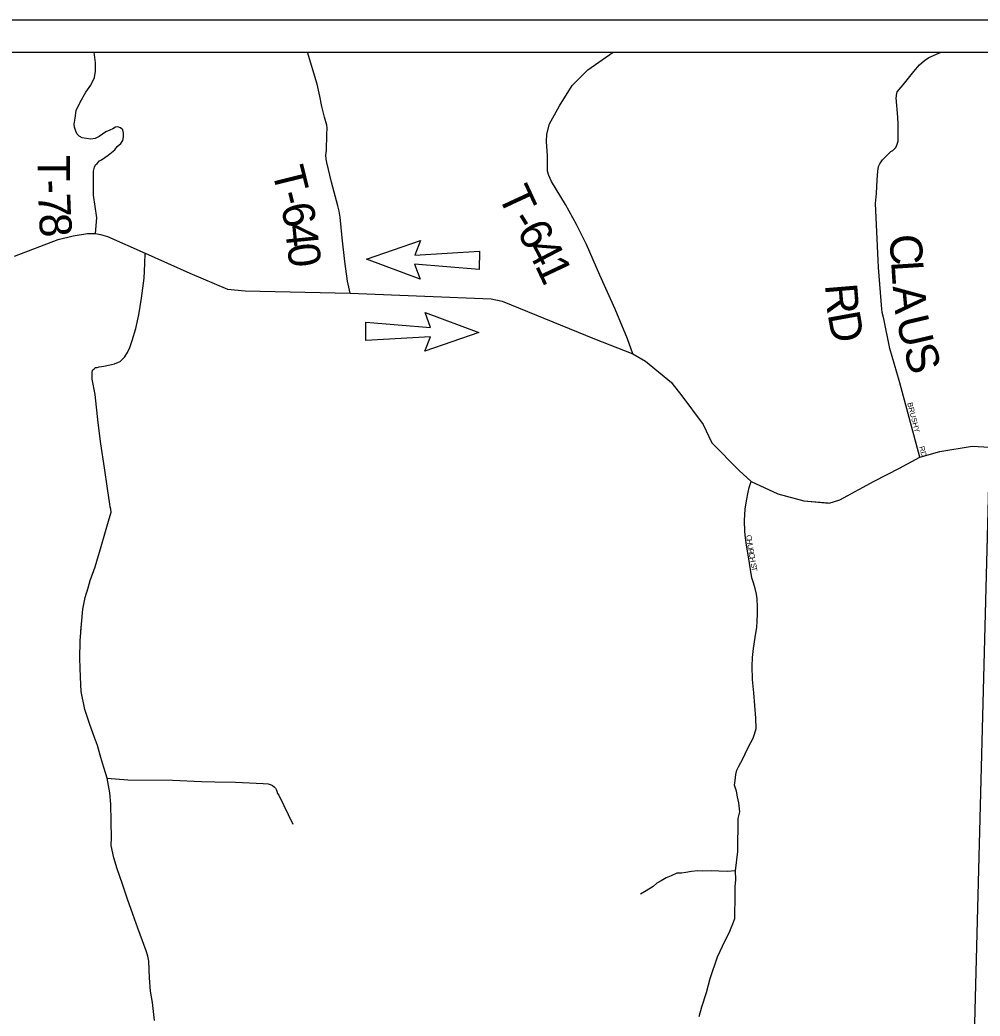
# Model space of a CAD drawing. Extents: x -15 to 405, y -40 to 87.
# Drawn here: x -13.126 to -11.331, y 40.321 to 42.183 of the extents above; entities that cross this region are included whole.
import ezdxf

# ---------------------------------------------------------------- set-up
doc = ezdxf.new("R2010")
doc.units = 0
for name, color, linetype in [('GM_P_State_Location', 7, 'Continuous'), ('GM_X_Airport_Text_Class_2', 7, 'Continuous'), ('GM_X_City_Street_Text', 7, 'Continuous'), ('GM_X_Major_Lake_Text', 7, 'Continuous'), ('GM_X_Minor_River', 7, 'Continuous'), ('GM_X_Rail_Line', 7, 'Continuous'), ('GM_X_State_Location', 7, 'Continuous'), ('GM_X_Township_Text', 7, 'Continuous')]:
    doc.layers.add(name, color=color, linetype=linetype)

msp = doc.modelspace()

# ---------------------------------------------------------------- linework, layer by layer
at = {"layer": 'GM_P_State_Location'}
for points in [[(-12.509, 41.6716), (-12.5141, 41.6945), (-12.5189, 41.7313), (-12.5239, 41.7754), (-12.5276, 41.8138), (-12.5293, 41.825), (-12.5319, 41.8354), (-12.5436, 41.8793), (-12.5525, 41.9161), (-12.5538, 41.9221), (-12.5543, 41.9297), (-12.5532, 41.9385), (-12.5527, 41.9682), (-12.5521, 41.9806), (-12.5522, 41.9858), (-12.5568, 42.0006), (-12.5618, 42.021), (-12.5657, 42.0398), (-12.5704, 42.0626), (-12.5887, 42.1225)], [(-11.9804, 41.5588), (-11.9903, 41.5864), (-12.0134, 41.6418), (-12.0419, 41.7056), (-12.0667, 41.7626), (-12.0856, 41.8004), (-12.1065, 41.8374), (-12.1327, 41.8804), (-12.1376, 41.892), (-12.1401, 41.8996), (-12.1401, 41.9284), (-12.142, 41.9556), (-12.1414, 41.9693), (-12.136, 41.9882), (-12.1172, 42.0221), (-12.0936, 42.0601), (-12.0643, 42.0893), (-12.0174, 42.1225)], [(-11.5146, 41.6418), (-11.5212, 41.7196), (-11.5218, 41.7333), (-11.5263, 41.8394), (-11.5246, 41.8579), (-11.5237, 41.8839), (-11.5223, 41.9), (-11.5208, 41.9088), (-11.5188, 41.9137), (-11.5133, 41.9213), (-11.503, 41.9319), (-11.4979, 41.9364), (-11.4939, 41.9388), (-11.4887, 41.9441), (-11.4864, 41.9485), (-11.4841, 41.9558), (-11.4845, 41.9878), (-11.485, 42.0007), (-11.4879, 42.0367), (-11.4871, 42.0399), (-11.4876, 42.0419), (-11.486, 42.0483), (-11.475, 42.0613), (-11.4552, 42.0864), (-11.4441, 42.0986), (-11.435, 42.1067), (-11.4271, 42.112), (-11.4038, 42.1225)], [(-12.9848, 41.7833), (-12.9825, 41.8126), (-12.9886, 41.855), (-12.9886, 41.8926)], [(-12.9631, 40.7658), (-12.9689, 40.7838), (-12.9722, 40.7938), (-12.976, 40.8086), (-12.981, 40.8269), (-12.9867, 40.8413), (-12.9958, 40.8661), (-13.0049, 40.8936), (-13.0117, 40.9276), (-13.0132, 40.9541), (-13.014, 40.9889), (-13.0135, 41.0222), (-13.0114, 41.0531), (-13.0089, 41.0812), (-13.0043, 41.1029), (-12.9989, 41.121), (-12.995, 41.135), (-12.9857, 41.1608), (-12.9741, 41.1982), (-12.9605, 41.2456), (-12.9555, 41.2629), (-12.9564, 41.2685), (-12.9576, 41.2729), (-12.9581, 41.2777), (-12.9628, 41.3069), (-12.9684, 41.3454), (-12.9749, 41.3906), (-12.9801, 41.4298), (-12.9855, 41.4827), (-12.991, 41.5111), (-12.9915, 41.5235), (-12.9908, 41.5283), (-12.9872, 41.5308), (-12.9848, 41.5328), (-12.982, 41.5332), (-12.9784, 41.5345), (-12.9696, 41.5354), (-12.9604, 41.5371), (-12.9496, 41.54), (-12.9388, 41.5445), (-12.9309, 41.5526), (-12.925, 41.5611), (-12.9206, 41.5703), (-12.9164, 41.5836), (-12.9098, 41.6061), (-12.904, 41.6314), (-12.8988, 41.6624), (-12.8943, 41.7001), (-12.893, 41.727), (-12.892, 41.7464)], [(-13.0123, 41.0404), (-13.0114, 41.0531), (-13.0089, 41.0812), (-13.0043, 41.1029), (-12.9989, 41.121), (-12.995, 41.135), (-12.9857, 41.1608), (-12.9741, 41.1982), (-12.9605, 41.2456), (-12.9555, 41.2629), (-12.9564, 41.2685), (-12.9576, 41.2729), (-12.9581, 41.2777), (-12.9628, 41.3069), (-12.9684, 41.3454), (-12.9749, 41.3906), (-12.9801, 41.4298), (-12.9855, 41.4827), (-12.991, 41.5111), (-12.9915, 41.5235), (-12.9908, 41.5283), (-12.9872, 41.5308), (-12.9848, 41.5328), (-12.982, 41.5332), (-12.9784, 41.5345), (-12.9696, 41.5354), (-12.9604, 41.5371), (-12.9496, 41.54), (-12.9388, 41.5445), (-12.9309, 41.5526), (-12.925, 41.5611), (-12.9206, 41.5703), (-12.9164, 41.5836), (-12.9098, 41.6061), (-12.904, 41.6314), (-12.8988, 41.6624), (-12.8943, 41.7001), (-12.893, 41.727), (-12.892, 41.7464)], [(-11.4821, 41.5088), (-11.4997, 41.5684), (-11.5112, 41.624), (-11.514, 41.636), (-11.5142, 41.6371), (-11.5146, 41.6418)], [(-12.8749, 40.3126), (-12.8785, 40.3462), (-12.8819, 40.3674), (-12.8838, 40.3926), (-12.8853, 40.4235), (-12.887, 40.4327), (-12.8903, 40.4427), (-12.8969, 40.4614), (-12.9056, 40.4854), (-12.9151, 40.5114), (-12.9254, 40.5393), (-12.9345, 40.5677), (-12.9445, 40.596), (-12.9507, 40.6164), (-12.9558, 40.64), (-12.9551, 40.654), (-12.9558, 40.6845), (-12.9566, 40.717), (-12.9584, 40.7382), (-12.9631, 40.7658)], [(-11.8957, 40.5878), (-11.8981, 40.5878), (-11.9089, 40.5832), (-11.918, 40.5791), (-11.9272, 40.5738), (-11.9352, 40.5693), (-11.9423, 40.5632), (-11.9554, 40.555), (-11.9658, 40.5489)], [(-11.7885, 40.5925), (-11.8039, 40.591), (-11.8196, 40.592), (-11.8336, 40.5926), (-11.8492, 40.592), (-11.8589, 40.5927), (-11.8709, 40.5913), (-11.8813, 40.5896), (-11.8893, 40.5879), (-11.8954, 40.5878), (-11.8957, 40.5878)]]:
    msp.add_lwpolyline(points, dxfattribs=at)
at = {"layer": 'GM_X_City_Street_Text'}
for points in [[(-11.4436, 41.3654), (-11.4809, 41.5045), (-11.4821, 41.5088)], [(-11.7477, 41.099), (-11.7478, 41.1008), (-11.7489, 41.1096), (-11.7514, 41.1199), (-11.7548, 41.1306), (-11.7577, 41.1401), (-11.7649, 41.1831), (-11.7679, 41.2007), (-11.7699, 41.2148), (-11.7712, 41.2268), (-11.7717, 41.2473), (-11.7703, 41.2685), (-11.7679, 41.2841), (-11.7644, 41.3002), (-11.7625, 41.309), (-11.759, 41.32)], [(-11.7477, 41.099), (-11.7478, 41.1008), (-11.7489, 41.1096), (-11.7514, 41.1199), (-11.7548, 41.1306), (-11.7577, 41.1401), (-11.7649, 41.1831), (-11.7679, 41.2007), (-11.7699, 41.2148), (-11.7712, 41.2268), (-11.7717, 41.2473), (-11.7703, 41.2685), (-11.7679, 41.2841), (-11.7644, 41.3002), (-11.7625, 41.309), (-11.759, 41.32)]]:
    msp.add_lwpolyline(points, dxfattribs=at)
at = {"layer": 'GM_X_Major_Lake_Text'}
for points in [[(-12.9886, 41.8926), (-12.9887, 41.8999), (-12.9871, 41.9075), (-12.9848, 41.9116), (-12.982, 41.9144), (-12.9776, 41.9189), (-12.9736, 41.9209), (-12.9613, 41.9295), (-12.949, 41.9396), (-12.9442, 41.9457), (-12.9375, 41.9514), (-12.9339, 41.957), (-12.9328, 41.9638), (-12.9329, 41.9706), (-12.9341, 41.977), (-12.9382, 41.9806), (-12.943, 41.983), (-12.9474, 41.9821), (-12.9524, 41.9793), (-12.9582, 41.9768), (-12.9654, 41.9731), (-12.9781, 41.9646), (-12.9857, 41.9609), (-12.9937, 41.9596), (-13.0021, 41.9607), (-13.0098, 41.9622), (-13.0154, 41.9654), (-13.0191, 41.9689), (-13.0219, 41.9745), (-13.024, 41.9821), (-13.0249, 41.9877), (-13.023, 41.999), (-13.0211, 42.013), (-13.0137, 42.0287), (-13.003, 42.0473), (-12.9936, 42.0606), (-12.9869, 42.0747), (-12.985, 42.0867), (-12.9852, 42.1024), (-12.9873, 42.1225)], [(-12.9631, 40.7658), (-12.9243, 40.7623), (-12.8409, 40.7617), (-12.7867, 40.7592), (-12.7619, 40.7587)], [(-12.7619, 40.7587), (-12.7233, 40.7579), (-12.6716, 40.7558), (-12.662, 40.7547), (-12.6563, 40.7532), (-12.6539, 40.7516), (-12.6511, 40.7496), (-12.6486, 40.7468), (-12.6474, 40.7445), (-12.6458, 40.7413), (-12.6445, 40.7369), (-12.6425, 40.7337), (-12.6161, 40.6795)]]:
    msp.add_lwpolyline(points, dxfattribs=at)
at = {"layer": 'GM_X_Rail_Line'}
msp.add_lwpolyline([(-5.8735, 37.6193), (-6.746, 37.6435), (-7.1795, 37.6523), (-7.1958, 37.2443), (-7.727, 37.2683), (-7.6952, 37.7971), (-8.9152, 37.8499), (-9.0187, 37.8511), (-9.126, 37.86), (-10.3436, 37.8843), (-11.1424, 37.9093), (-11.1367, 38.1803), (-11.3964, 38.1863), (-11.3573, 39.6853), (-11.313, 41.3844), (-11.2938, 42.1225)], dxfattribs=at)
at = {"layer": 'GM_X_State_Location'}
for p, q in [((-14.8813, 42.1225), (-5.8856, 42.1225)), ((-12.4784, 41.7353), (-12.3773, 41.7704)), ((-12.3773, 41.7704), (-12.3882, 41.7432)), ((-12.3781, 41.6982), (-12.4784, 41.7353)), ((-12.3882, 41.7432), (-12.2672, 41.7506)), ((-12.2672, 41.7506), (-12.2675, 41.7161)), ((-12.2675, 41.7161), (-12.3884, 41.7258)), ((-12.3884, 41.7258), (-12.3781, 41.6982)), ((-12.3586, 41.608), (-12.3688, 41.6356)), ((-12.3688, 41.6356), (-12.2685, 41.5986)), ((-12.4797, 41.5832), (-12.4794, 41.6177)), ((-12.4794, 41.6177), (-12.3586, 41.608)), ((-12.3587, 41.5906), (-12.4797, 41.5832)), ((-12.2685, 41.5986), (-12.3695, 41.5633)), ((-12.3695, 41.5633), (-12.3587, 41.5906))]:
    msp.add_line(p, q, dxfattribs=at)
msp.add_lwpolyline([(-14.9291, 34.0044), (-14.9414, 42.1825), (-5.8257, 42.1825), (-5.8134, 34.0044)], close=True, dxfattribs=at)
for points in [[(-13.1364, 41.7411), (-13.0545, 41.7719), (-13.0268, 41.7791), (-12.9998, 41.7833), (-12.9848, 41.7833), (-12.9754, 41.7816), (-12.9628, 41.7775), (-12.892, 41.7464), (-12.8086, 41.7092), (-12.7379, 41.6791), (-12.705, 41.6765), (-12.509, 41.6716), (-12.2454, 41.6616), (-12.2245, 41.6571), (-12.0517, 41.5868), (-11.9804, 41.5588), (-11.9568, 41.5451), (-11.908, 41.5051), (-11.9047, 41.5008)], [(-11.9047, 41.5008), (-11.8905, 41.4828), (-11.849, 41.4267), (-11.8328, 41.3921), (-11.7818, 41.3404), (-11.759, 41.32), (-11.7093, 41.2968), (-11.6605, 41.2841), (-11.6149, 41.2798)], [(-11.9047, 41.5008), (-11.8905, 41.4828), (-11.849, 41.4267), (-11.8328, 41.3921), (-11.7818, 41.3404), (-11.759, 41.32), (-11.7093, 41.2968), (-11.6605, 41.2841), (-11.6132, 41.2796), (-11.5932, 41.2856), (-11.5289, 41.3204), (-11.4816, 41.3448), (-11.4436, 41.3654), (-11.406, 41.3762), (-11.3456, 41.3857), (-11.313, 41.3844)]]:
    msp.add_lwpolyline(points, dxfattribs=at)
at = {"layer": 'GM_X_Township_Text'}
for points in [[(-11.8562, 40.3202), (-11.8513, 40.3383), (-11.8424, 40.3649), (-11.8355, 40.391), (-11.822, 40.4317), (-11.8076, 40.4624), (-11.7998, 40.4777), (-11.7963, 40.4857), (-11.7932, 40.4934), (-11.7897, 40.5035), (-11.7895, 40.5159), (-11.7889, 40.5355), (-11.7889, 40.5628), (-11.7878, 40.5756), (-11.7885, 40.5925), (-11.7841, 40.6286), (-11.7833, 40.6903), (-11.7803, 40.7028), (-11.7821, 40.7196), (-11.7847, 40.7304), (-11.7868, 40.7416), (-11.7901, 40.7524), (-11.7887, 40.7612), (-11.788, 40.7724), (-11.7861, 40.7805), (-11.7822, 40.7882), (-11.7748, 40.8015), (-11.7662, 40.8204), (-11.7599, 40.8321), (-11.7556, 40.8406), (-11.7529, 40.8479), (-11.7499, 40.8587), (-11.7501, 40.8776), (-11.7539, 40.9252), (-11.7563, 40.95), (-11.757, 40.9749), (-11.7568, 40.9913), (-11.7546, 41.0082), (-11.7517, 41.0282), (-11.7487, 41.0475), (-11.7477, 41.0576), (-11.7471, 41.0736), (-11.7471, 41.0878), (-11.7477, 41.099)], [(-11.7498, 41.0404), (-11.7487, 41.0475), (-11.7477, 41.0576), (-11.7471, 41.0736), (-11.7471, 41.0878), (-11.7477, 41.099)]]:
    msp.add_lwpolyline(points, dxfattribs=at)

# ---------------------------------------------------------------- texts
at = {"layer": 'GM_X_Airport_Text_Class_2'}
for s, rotation, p in [('BRUSHY', 284.5352, (-11.4673, 41.4663)), ('RD', 285.5147, (-11.4453, 41.3845)), ('C', 275.8387, (-11.7682, 41.2196)), ('C', 275.8387, (-11.7682, 41.2196)), ('H', 275.846, (-11.7674, 41.2117)), ('H', 275.846, (-11.7674, 41.2117)), ('U', 279.1204, (-11.7664, 41.2024)), ('U', 279.1204, (-11.7664, 41.2024)), ('R', 280.4555, (-11.765, 41.1934)), ('R', 280.4555, (-11.765, 41.1934)), ('C', 280.5765, (-11.7635, 41.1856)), ('C', 280.5765, (-11.7635, 41.1856)), ('H', 280.5512, (-11.7621, 41.1778)), ('H', 280.5512, (-11.7621, 41.1778)), ('S', 280.5492, (-11.76, 41.1666)), ('S', 280.5492, (-11.76, 41.1666)), ('T', 280.5492, (-11.7587, 41.1597)), ('T', 280.5492, (-11.7587, 41.1597))]:
    msp.add_text(s, height=0.01, rotation=rotation, dxfattribs=at).set_placement(p)
at = {"layer": 'GM_X_Minor_River'}
for s, rotation, p in [('T', 270.1372, (-13.0929, 41.9296)), ('T', 283.8928, (-12.6556, 41.9014)), ('-', 271.0484, (-13.0928, 41.8837)), ('T', 294.8859, (-12.2334, 41.8558)), ('7', 272.2253, (-13.0923, 41.8577)), ('-', 283.8734, (-12.6448, 41.8578)), ('6', 282.9217, (-12.639, 41.8341)), ('8', 273.4276, (-13.0908, 41.8194)), ('-', 301.647, (-12.2109, 41.8083)), ('4', 275.7235, (-12.631, 41.8001)), ('6', 298.6088, (-12.1984, 41.7881)), ('C', 273.644, (-11.5007, 41.7805)), ('0', 277.3008, (-12.6271, 41.7615)), ('4', 297.5077, (-12.1808, 41.7559)), ('1', 295.292, (-12.164, 41.7236)), ('L', 273.641, (-11.4975, 41.7313)), ('R', 274.7319, (-11.6211, 41.6878)), ('A', 275.3711, (-11.4945, 41.6845)), ('D', 280.2166, (-11.6162, 41.6326)), ('U', 283.1545, (-11.4882, 41.6232)), ('S', 286.7845, (-11.4751, 41.5678))]:
    msp.add_text(s, height=0.06, rotation=rotation, dxfattribs=at).set_placement(p)

doc.saveas('drawing.dxf')
